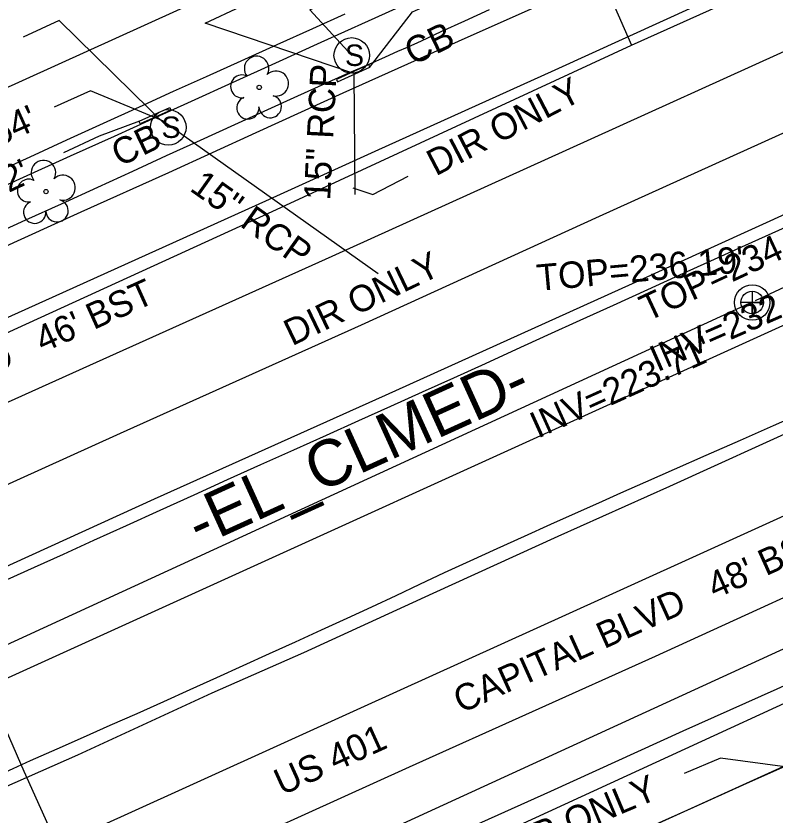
# Model space of a CAD drawing. Extents: x 2100323 to 2109811, y 740376 to 749755.
# Drawn here: x 2108144.9 to 2108260, y 746202.4 to 746323.7 of the extents above; entities that cross this region are included whole.
import ezdxf

# ---------------------------------------------------------------- set-up
doc = ezdxf.new("R2010")
doc.units = 0
for name, color, linetype in [('Exist Guardrail', 7, 'Continuous'), ('Exist Horizontal Alignment', 7, 'Continuous'), ('Exist Horizontal Alignment Direction Label', 7, 'Continuous'), ('Exist Roads Curbs', 7, 'Continuous'), ('Exist Roads EOP', 7, 'Continuous'), ('Exist Roads EOP Text', 7, 'Continuous'), ('Exist Roads EOT', 7, 'Continuous'), ('Exist Roads EOT Text', 7, 'Continuous'), ('Exist Structure Minor Catch Basin', 7, 'Continuous'), ('Exist Structure Minor Catch Basin Text', 7, 'Continuous'), ('Exist Structure Minor Catch Basin Top Elevation', 7, 'Continuous'), ('Exist Structure Minor Drop Inlet Top Elevation', 7, 'Continuous'), ('Exist Structure Minor Pipes RCP 15 Inch', 7, 'Continuous'), ('Exist Structure Minor Pipes RCP 15 Inch Invert', 7, 'Continuous'), ('Exist Structure Minor Pipes RCP 15 Inch Leader', 7, 'Continuous'), ('Exist Structure Minor Pipes RCP 15 Inch Text', 7, 'Continuous'), ('Exist Structure Minor Pipes RCP 18 Inch Invert', 7, 'Continuous'), ('Exist Structure Minor Pipes RCP 48 Inch Invert', 7, 'Continuous'), ('Exist Structure Minor Pipes RCP 48 Inch Leader', 7, 'Continuous'), ('Exist Structure Minor Storm Sewer Manhole CELL', 7, 'Continuous'), ('Exist Structure Minor Storm Sewer Manhole Leader', 7, 'Continuous'), ('Exist Utilities Gas UG Line SUE LOS B', 7, 'Continuous'), ('Exist Utilities Sanitary Sewer Manhole CELL', 7, 'Continuous'), ('Exist Utilities Sanitary Sewer Manhole Text', 7, 'Continuous'), ('Exist Utilities Sanitary Sewer UG Line', 7, 'Continuous'), ('Exist Utilities Sanitary Sewer UG Line Invert Elevation', 7, 'Continuous'), ('Exist Utilities Water UG Line SUE LOS B', 7, 'Continuous'), ('Exist Utilities Water UG Line SUE LOS C', 7, 'Continuous'), ('Exist Vegetation Tree CELL', 7, 'Continuous')]:
    doc.layers.add(name, color=color, linetype=linetype)

msp = doc.modelspace()

# ---------------------------------------------------------------- linework, layer by layer
at = {"layer": 'Exist Guardrail'}
msp.add_lwpolyline([(2108487.98, 746312.9), (2108416.93, 746280.69), (2108274.45, 746215.86), (2108032.92, 746106.19)], dxfattribs=at)
at = {"layer": 'Exist Horizontal Alignment'}
for p, q in [((2108002.98, 746248.9), (2108706.38, 746568.75)), ((2107522.49, 745940.88), (2108883.29, 746559.66))]:
    msp.add_line(p, q, dxfattribs=at)
at = {"layer": 'Exist Roads Curbs'}
for points in [[(2108205.58, 746326.2), (2108198.34, 746322.91), (2108191.15, 746319.64), (2108184.25, 746316.5), (2108177.71, 746313.52), (2108171.5, 746310.69), (2108165.59, 746308.02), (2108159.81, 746305.42), (2108153.16, 746302.41), (2108145.46, 746298.92), (2108137.48, 746295.29)], [(2108141.44, 746290.49), (2108146.44, 746292.77), (2108151.85, 746295.22), (2108157.35, 746297.72), (2108162.64, 746300.15), (2108167.75, 746302.51), (2108172.88, 746304.87), (2108178.09, 746307.23), (2108183.1, 746309.5), (2108187.68, 746311.57), (2108191.81, 746313.43), (2108195.41, 746315.04), (2108198.47, 746316.39), (2108200.95, 746317.49), (2108202.82, 746318.32), (2108204.26, 746318.96), (2108206.39, 746319.93), (2108209.4, 746321.3), (2108212.96, 746322.93), (2108216.74, 746324.66)]]:
    msp.add_lwpolyline(points, dxfattribs=at)
at = {"layer": 'Exist Roads EOP'}
for points in [[(2108227.9, 746326.93), (2108215.71, 746321.46), (2108208.22, 746318.12), (2108194.47, 746312), (2108181.3, 746305.96), (2108168.03, 746299.91), (2108154.77, 746293.92), (2108142.18, 746288.21)], [(2108141.58, 746299.83), (2108147.09, 746302.34), (2108152.66, 746304.88), (2108158.21, 746307.43), (2108163.64, 746309.91), (2108168.83, 746312.26), (2108173.83, 746314.52), (2108179.05, 746316.88), (2108184.54, 746319.35), (2108189.93, 746321.79), (2108194.83, 746324.01)], [(2108261.56, 746291.6), (2108256.51, 746289.35), (2108251.34, 746287.02), (2108246.06, 746284.63), (2108240.68, 746282.19), (2108235.45, 746279.8), (2108230.39, 746277.5), (2108225.51, 746275.27), (2108220.77, 746273.11), (2108216.04, 746270.95), (2108211.28, 746268.79), (2108206.51, 746266.63), (2108201.7, 746264.47), (2108196.85, 746262.29), (2108191.95, 746260.08), (2108187.01, 746257.86), (2108182.01, 746255.62), (2108176.97, 746253.35), (2108171.88, 746251.05), (2108166.75, 746248.73), (2108161.61, 746246.4), (2108156.7, 746244.17), (2108152.06, 746242.07), (2108147.68, 746240.09), (2108143.54, 746238.21)], [(2108143.17, 746209.03), (2108147.15, 746210.81), (2108151.15, 746212.6), (2108155.18, 746214.38), (2108159.23, 746216.17), (2108163.28, 746217.97), (2108167.32, 746219.77), (2108171.35, 746221.59), (2108175.38, 746223.4), (2108179.38, 746225.22), (2108183.37, 746227.02), (2108187.33, 746228.82), (2108191.27, 746230.61), (2108195.13, 746232.38), (2108198.89, 746234.13), (2108202.56, 746235.85), (2108206.17, 746237.56), (2108209.91, 746239.31), (2108213.81, 746241.11), (2108217.87, 746242.96), (2108222.04, 746244.85), (2108226.02, 746246.64), (2108229.77, 746248.32), (2108233.28, 746249.89), (2108236.65, 746251.39), (2108240.44, 746253.07), (2108244.75, 746254.97), (2108249.57, 746257.09), (2108254.79, 746259.38), (2108259.75, 746261.58), (2108264.35, 746263.62)], [(2108140.62, 746155.01), (2108146.74, 746157.8), (2108152.16, 746160.27), (2108156.87, 746162.42), (2108161.4, 746164.49), (2108166.24, 746166.71), (2108171.4, 746169.06), (2108176.88, 746171.56), (2108182.53, 746174.14), (2108188.2, 746176.73), (2108193.91, 746179.32), (2108199.64, 746181.92), (2108205.35, 746184.52), (2108210.99, 746187.09), (2108216.55, 746189.64), (2108222.04, 746192.17), (2108227.74, 746194.78), (2108233.91, 746197.59), (2108240.56, 746200.58), (2108247.68, 746203.77), (2108255.19, 746207.12), (2108263, 746210.62)]]:
    msp.add_lwpolyline(points, dxfattribs=at)
at = {"layer": 'Exist Roads EOT'}
for points in [[(2108509.52, 746443.56), (2108474.57, 746427.69), (2108444.4, 746414.11), (2108417.88, 746402.2), (2108392.52, 746390.78), (2108363.93, 746377.84), (2108324.97, 746360.2), (2108289.99, 746344.36), (2108268.45, 746334.54), (2108248.15, 746325.28), (2108226.6, 746315.47), (2108199.31, 746303.11), (2108182.78, 746295.62), (2108149.42, 746280.55), (2108121.36, 746267.91), (2108091.3, 746254.26), (2108063.59, 746241.67), (2108039.44, 746230.71), (2108018.23, 746221.02), (2107994.98, 746210.46), (2107972.5, 746200.21), (2107946.79, 746188.56), (2107924.22, 746178.31)], [(2108517.78, 746434.5), (2108481.29, 746417.92), (2108445.89, 746401.93), (2108408.76, 746385.19), (2108372.04, 746368.59), (2108336.4, 746352.43), (2108300.59, 746336.16), (2108264.61, 746319.76), (2108228.3, 746303.31), (2108192.83, 746287.23), (2108156.06, 746270.68), (2108119.5, 746254.24), (2108084.28, 746238.19), (2108046.77, 746221.02), (2108013.22, 746205.82), (2107976.55, 746189.17), (2107939.29, 746172.32)], [(2108486.28, 746407.91), (2108450.4, 746391.56), (2108414.01, 746375.24), (2108377.84, 746358.99), (2108341.09, 746342.22), (2108305.35, 746325.95), (2108270.72, 746310.2), (2108233.35, 746293.28), (2108197.24, 746276.83), (2108160.72, 746260.37), (2108125.46, 746244.4), (2108088.69, 746227.82), (2108053.02, 746211.51), (2108017.18, 746195.2), (2107981.18, 746178.88), (2107944.53, 746162.4), (2107908.22, 746145.95)], [(2107911.77, 746135.11), (2107949.5, 746152.27), (2107986.86, 746169.15), (2108022.71, 746185.59), (2108059.46, 746202.01), (2108094.22, 746218.02), (2108131.22, 746234.66), (2108165.95, 746250.47), (2108200.96, 746266.19), (2108238.41, 746283.14), (2108275.15, 746299.85), (2108310.34, 746315.72), (2108347.3, 746332.73), (2108382.33, 746348.55), (2108418.27, 746364.74), (2108453.92, 746380.92), (2108489.74, 746397.15)], [(2108485.78, 746362.66), (2108480.31, 746359.75), (2108462.83, 746351.43), (2108446.83, 746344.11), (2108424.68, 746334.22), (2108406.5, 746326.02), (2108389.19, 746318.28), (2108370.87, 746309.86), (2108353.13, 746301.95), (2108335.35, 746293.86), (2108314.95, 746284.6), (2108295.03, 746275.56), (2108281.43, 746269.39), (2108264.88, 746261.87), (2108244.01, 746252.35), (2108227.06, 746244.78), (2108208.15, 746236.15), (2108188.52, 746227.16), (2108174.61, 746221.04), (2108154.24, 746211.63), (2108136.91, 746203.98)], [(2108485.14, 746349.1), (2108449.33, 746332.86), (2108413.03, 746316.47), (2108375.69, 746299.63), (2108340.85, 746283.92), (2108305.32, 746267.75), (2108270.2, 746251.88), (2108234.25, 746235.56), (2108197.15, 746218.77), (2108160.75, 746202.24), (2108126.44, 746186.75), (2108089.01, 746169.65), (2108052.55, 746153.01), (2108015, 746136.01), (2107980.16, 746120), (2107943.41, 746103.31), (2107909.32, 746087.69)], [(2108494.59, 746341.24), (2108457.63, 746324.32), (2108422.66, 746308.57), (2108385.84, 746291.99), (2108348.63, 746275.28), (2108313.63, 746259.33), (2108277.88, 746243.04), (2108241.83, 746226.61), (2108204.55, 746209.81), (2108168.01, 746193.26), (2108133.08, 746177.4), (2108097.25, 746161.2), (2108061.19, 746144.68), (2108025.99, 746128.71), (2107989.03, 746111.92), (2107952.81, 746095.35), (2107916.75, 746078.92)], [(2108490.03, 746325.68), (2108477.59, 746319.98), (2108461.19, 746312.57), (2108444.44, 746304.98), (2108429.52, 746298.2), (2108412.43, 746290.49), (2108396.79, 746283.39), (2108377.76, 746274.83), (2108361.01, 746267.29), (2108339.93, 746257.71), (2108320.41, 746248.88), (2108302.17, 746240.58), (2108283.56, 746232.18), (2108260.26, 746221.66), (2108246.01, 746215.26), (2108225.96, 746206.14), (2108208.55, 746198.32), (2108191.3, 746190.58), (2108174.12, 746182.88), (2108154.55, 746174.03), (2108138.26, 746166.69)]]:
    msp.add_lwpolyline(points, dxfattribs=at)
at = {"layer": 'Exist Structure Minor Catch Basin'}
for points in [[(2108193.69, 746313.67), (2108198.6, 746315.91), (2108198.42, 746316.31), (2108193.51, 746314.07)], [(2108168.43, 746309.41), (2108163.77, 746307.33), (2108163.6, 746307.72), (2108168.26, 746309.79)]]:
    msp.add_lwpolyline(points, close=True, dxfattribs=at)
at = {"layer": 'Exist Structure Minor Catch Basin Top Elevation'}
for points in [[(2108198.53, 746315.88), (2108205.02, 746324.3), (2108210.48, 746326.76)], [(2108163.66, 746307.72), (2108157.55, 746305.46), (2108152.12, 746302.92)]]:
    msp.add_lwpolyline(points, dxfattribs=at)
at = {"layer": 'Exist Structure Minor Pipes RCP 15 Inch'}
for p, q in [((2108196.17, 746314.94), (2108196.3, 746296.61)), ((2108167.28, 746307.71), (2108199.85, 746284.66))]:
    msp.add_line(p, q, dxfattribs=at)
at = {"layer": 'Exist Structure Minor Pipes RCP 15 Inch Leader'}
for points in [[(2108196.17, 746314.94), (2108173.6, 746322.59), (2108179.04, 746325.11)], [(2108167.28, 746307.71), (2108156.22, 746312.31), (2108150.74, 746309.86)], [(2108195.99, 746297.65), (2108199.05, 746296.63), (2108204.37, 746299.4)]]:
    msp.add_lwpolyline(points, dxfattribs=at)
at = {"layer": 'Exist Structure Minor Pipes RCP 48 Inch Leader'}
msp.add_lwpolyline([(2108265.27, 746209.38), (2108251.74, 746211.18), (2108246.21, 746208.85)], dxfattribs=at)
at = {"layer": 'Exist Structure Minor Storm Sewer Manhole CELL'}
for centre in [(2108195.83, 746317.7), (2108168.02, 746306.79)]:
    msp.add_circle(centre, 2.69, dxfattribs=at)
at = {"layer": 'Exist Structure Minor Storm Sewer Manhole Leader'}
for points in [[(2108195.83, 746317.7), (2108189.49, 746324.63), (2108194.93, 746327.17)], [(2108168.02, 746306.79), (2108151.46, 746323.01), (2108146.02, 746320.47)]]:
    msp.add_lwpolyline(points, dxfattribs=at)
at = {"layer": 'Exist Utilities Gas UG Line SUE LOS B'}
for points in [[(2107460.11, 745847.54), (2107501.26, 745870.22), (2107591.73, 745915.7), (2107637.23, 745936.64), (2107703.43, 745966.71), (2107828.7, 746022.49), (2107888.66, 746051.44), (2107966.05, 746086.02), (2108049.42, 746123.83), (2108162.08, 746173.83), (2108348.94, 746259.73), (2108577.61, 746363.63), (2108658.01, 746399.94), (2108735.47, 746430.97), (2108778.95, 746449.73), (2108829.55, 746471.32), (2108871.61, 746492.79)], [(2108100.94, 746307.01), (2108106.54, 746292.38), (2108110.78, 746285.03), (2108115.03, 746277.8), (2108118.94, 746272.23), (2108120.16, 746269.74), (2108134.08, 746234.73), (2108140.05, 746223.03), (2108146.13, 746209.23), (2108160.39, 746177.59), (2108161.48, 746174.88), (2108162.08, 746173.83)]]:
    msp.add_lwpolyline(points, dxfattribs=at)
at = {"layer": 'Exist Utilities Sanitary Sewer Manhole CELL'}
msp.add_lwpolyline([(2108256.55, 746281.96), (2108256.55, 746278.54), (2108256.55, 746280.25), (2108258.26, 746280.25), (2108254.84, 746280.25)], dxfattribs=at)
for radius in [2.69, 1.71]:
    msp.add_circle((2108256.55, 746280.25), radius, dxfattribs=at)
at = {"layer": 'Exist Utilities Sanitary Sewer UG Line'}
for p, q in [((2108515.28, 746400.61), (2108256.98, 746280.5)), ((2108256.09, 746280.1), (2107839.35, 746088.44))]:
    msp.add_line(p, q, dxfattribs=at)
at = {"layer": 'Exist Utilities Water UG Line SUE LOS B'}
for points in [[(2108010.65, 746215.64), (2108071.08, 746242.58), (2108094.3, 746253.16), (2108182.47, 746293.44), (2108238.23, 746319.26), (2108437.44, 746408.69)], [(2108213.8, 746362.8), (2108215.96, 746364.15), (2108217.2, 746364.76), (2108217.92, 746363.29), (2108218.75, 746361.81), (2108219.31, 746361.75), (2108219.63, 746361.09), (2108221.46, 746357.45), (2108238.23, 746319.26)]]:
    msp.add_lwpolyline(points, dxfattribs=at)
at = {"layer": 'Exist Utilities Water UG Line SUE LOS C'}
msp.add_lwpolyline([(2107483.12, 745855.85), (2107482.06, 745863.69), (2107541.92, 745895.36), (2107609.22, 745928.47), (2107719.34, 745980.37), (2107967.75, 746093.09), (2108308.63, 746249.5), (2108512.56, 746341.34), (2108767.91, 746457.63)], dxfattribs=at)
at = {"layer": 'Exist Vegetation Tree CELL'}
for p, q in [((2108181.8, 746312.85), (2108181.8, 746312.85)), ((2108149.48, 746297.05), (2108149.48, 746297.05))]:
    msp.add_line(p, q, dxfattribs=at)
for centre in [(2108181.8, 746312.85), (2108149.48, 746297.05)]:
    msp.add_circle(centre, 0.326, dxfattribs=at)
for centre, radius, start, end in [((2108181.41, 746315.72), 1.86, 330.1651, 219.7134), ((2108184.35, 746313.44), 1.9, 257.1011, 134.1999), ((2108179.19, 746313), 1.73, 62.6636, 279.3457), ((2108183.47, 746309.95), 1.7, 181.2822, 74.56), ((2108180.09, 746309.73), 1.69, 111.5671, 6.231), ((2108149.09, 746299.93), 1.86, 330.1651, 219.7134), ((2108152.03, 746297.64), 1.9, 257.1011, 134.1999), ((2108146.87, 746297.21), 1.73, 62.6636, 279.3457), ((2108151.15, 746294.15), 1.7, 181.2822, 74.56), ((2108147.77, 746293.93), 1.69, 111.5671, 6.231)]:
    msp.add_arc(centre, radius, start, end, dxfattribs=at)

# ---------------------------------------------------------------- texts
at = {"layer": 'Exist Horizontal Alignment Direction Label'}
msp.add_text('-EL_CLMED-', height=7, rotation=24.4521, dxfattribs=at).set_placement((2108172.76, 746243.16))
at = {"layer": 'Exist Roads EOP Text'}
for s, p in [("CAPITAL BLVD   46' BST", (2108110.51, 746255.24)), ("CAPITAL BLVD   48' BST", (2108212.41, 746217.92))]:
    msp.add_text(s, height=4, rotation=24.2572, dxfattribs=at).set_placement(p)
at = {"layer": 'Exist Roads EOT Text'}
msp.add_text('US 401', height=4, rotation=24.3511, dxfattribs=at).set_placement((2108185.24, 746205.47))
at = {"layer": 'Exist Structure Minor Catch Basin Text'}
for rotation, p in [(25.8308, (2108205.09, 746316.13)), (25.7149, (2108160.64, 746300.76))]:
    msp.add_text('CB', height=4, rotation=rotation, dxfattribs=at).set_placement(p)
at = {"layer": 'Exist Structure Minor Catch Basin Top Elevation'}
msp.add_text("TOP=235.62'", height=4, rotation=25, dxfattribs=at).set_placement((2108118.89, 746285.22))
at = {"layer": 'Exist Structure Minor Drop Inlet Top Elevation'}
msp.add_text("TOP=234.76'", height=4, rotation=25, dxfattribs=at).set_placement((2108240.68, 746277.32))
at = {"layer": 'Exist Structure Minor Pipes RCP 15 Inch Invert'}
for s, rotation, p in [('DIR ONLY', 27.543, (2108208.57, 746299.34)), ("INV=231.64'", 24.1618, (2108121.69, 746294.63)), ('DIR ONLY', 25.6362, (2108186.79, 746273.6))]:
    msp.add_text(s, height=4, rotation=rotation, dxfattribs=at).set_placement(p)
at = {"layer": 'Exist Structure Minor Pipes RCP 15 Inch Text'}
for rotation, p in [(87.1116, (2108192.55, 746295.68)), (324.7166, (2108171.1, 746297.3))]:
    msp.add_text('15" RCP', height=4, rotation=rotation, dxfattribs=at).set_placement(p)
at = {"layer": 'Exist Structure Minor Pipes RCP 18 Inch Invert'}
msp.add_text("INV=232.02'", height=4, rotation=23.7133, dxfattribs=at).set_placement((2108242.17, 746269.67))
at = {"layer": 'Exist Structure Minor Pipes RCP 48 Inch Invert'}
msp.add_text('DIR ONLY', height=4, rotation=22.8492, dxfattribs=at).set_placement((2108219.19, 746195.3))
at = {"layer": 'Exist Structure Minor Storm Sewer Manhole CELL'}
for p in [(2108194.8, 746316.1), (2108166.99, 746305.19)]:
    msp.add_text('S', height=3.25, dxfattribs=at).set_placement(p)
at = {"layer": 'Exist Utilities Sanitary Sewer Manhole Text'}
msp.add_text("TOP=236.19'", height=4, rotation=5.1976, dxfattribs=at).set_placement((2108224.05, 746281.99))
at = {"layer": 'Exist Utilities Sanitary Sewer UG Line Invert Elevation'}
msp.add_text("INV=223.71'", height=4, rotation=24.3182, dxfattribs=at).set_placement((2108224.04, 746259.59))

doc.saveas('drawing.dxf')
